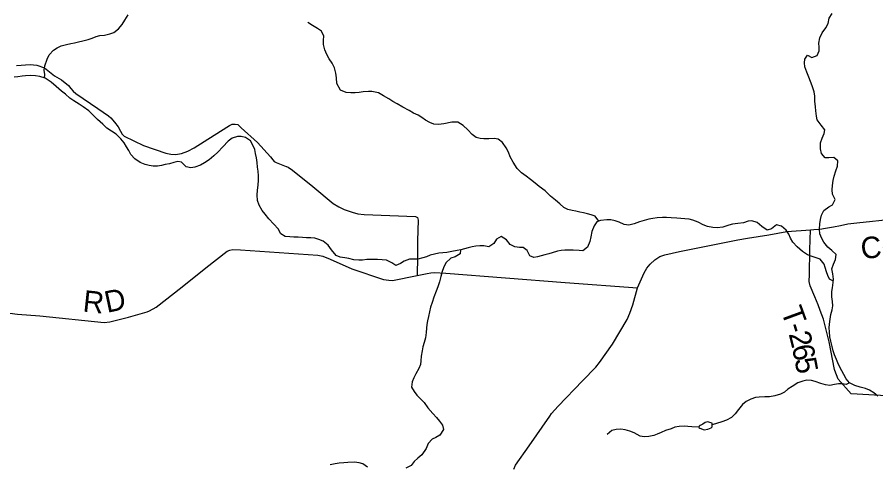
# Model space of a CAD drawing. Extents: x 1759416 to 2214760, y 252598 to 1116833.
# Drawn here: x 1986288 to 1998256, y 885483 to 891749 of the extents above; entities that cross this region are included whole.
import ezdxf

# ---------------------------------------------------------------- set-up
doc = ezdxf.new("R2010")
doc.units = 0
for name, color, linetype in [('GM_X_County_Road', 7, 'Continuous'), ('GM_X_County_Road_Text', 7, 'Continuous'), ('GM_X_Minor_Lake', 7, 'Continuous'), ('GM_X_Minor_River', 7, 'Continuous'), ('GM_X_Township_Road', 7, 'Continuous'), ('GM_X_Township_Road_Text', 7, 'Continuous'), ('GM_X_Township_ROW', 7, 'Continuous')]:
    doc.layers.add(name, color=color, linetype=linetype)

msp = doc.modelspace()

# ---------------------------------------------------------------- linework, layer by layer
at = {"layer": 'GM_X_County_Road'}
msp.add_lwpolyline([(1993212, 885451), (1993234, 885505), (1993426, 885773), (1993713, 886187), (1993737, 886227), (1993827, 886327), (1994168, 886679), (1994352, 886872), (1994404, 886936), (1994584, 887192), (1994789, 887538), (1994829, 887624), (1994871, 887742), (1994934, 887977), (1995026, 888185), (1995066, 888251), (1995110, 888309), (1995178, 888367), (1995248, 888413), (1995314, 888439), (1995518, 888485), (1996331, 888646), (1996467, 888670), (1996765, 888714), (1997017, 888762), (1997347, 888784), (1997394, 888789), (1997478, 888794), (1997553, 888808), (1997668, 888829), (1997764, 888848), (1997864, 888868), (1997993, 888885), (1999041, 888996)], dxfattribs=at)
at = {"layer": 'GM_X_Minor_Lake'}
for points in [[(1995974, 886090), (1995944, 886102), (1995916, 886108), (1995880, 886098), (1995844, 886079), (1995808, 886057), (1995796, 886047), (1995790, 886031), (1995804, 886021), (1995862, 885996), (1995916, 886008), (1995960, 886028), (1995976, 886040)], [(1995976, 886040), (1995974, 886090)]]:
    msp.add_lwpolyline(points, dxfattribs=at)
at = {"layer": 'GM_X_Minor_River'}
for points in [[(1986667, 890901), (1986674, 890949), (1986665, 891011), (1986675, 891073), (1986704, 891165), (1986736, 891223), (1986794, 891291), (1986847, 891323), (1986903, 891348), (1986977, 891370), (1987035, 891382), (1987087, 891393), (1987143, 891405), (1987204, 891421), (1987276, 891438), (1987334, 891458), (1987388, 891479), (1987442, 891493), (1987504, 891499), (1987581, 891516), (1987635, 891536), (1987701, 891586), (1987750, 891647), (1987790, 891709), (1987835, 891783)], [(1997647, 889344), (1997653, 889405), (1997663, 889475), (1997678, 889533), (1997700, 889609), (1997721, 889673), (1997725, 889747), (1997671, 889793), (1997601, 889788), (1997551, 889788), (1997498, 889850), (1997484, 889916), (1997485, 889999), (1997507, 890065), (1997537, 890130), (1997546, 890181), (1997494, 890243), (1997439, 890317), (1997429, 890370), (1997421, 890444), (1997416, 890502), (1997408, 890580), (1997405, 890648), (1997395, 890710), (1997371, 890791), (1997346, 890853), (1997322, 890915), (1997295, 890985), (1997265, 891056), (1997261, 891112), (1997268, 891162), (1997302, 891218), (1997366, 891187), (1997438, 891213), (1997469, 891281), (1997469, 891331), (1997463, 891385), (1997474, 891461), (1997508, 891533), (1997559, 891599), (1997593, 891663), (1997608, 891735), (1997648, 891799)], [(1994396, 888906), (1994343, 888977), (1994291, 888995), (1994239, 889010), (1994183, 889024), (1994129, 889032), (1994075, 889045), (1994023, 889053), (1993963, 889070), (1993907, 889096), (1993852, 889146), (1993790, 889197), (1993724, 889253), (1993649, 889328), (1993565, 889391), (1993507, 889437), (1993441, 889488), (1993382, 889532), (1993320, 889580), (1993256, 889641), (1993201, 889728), (1993161, 889804), (1993136, 889868), (1993104, 889928), (1993054, 890001), (1992993, 890047), (1992939, 890058), (1992864, 890056), (1992794, 890053), (1992742, 890057), (1992684, 890073), (1992629, 890116), (1992569, 890180), (1992505, 890241), (1992429, 890285), (1992347, 890288), (1992235, 890265), (1992161, 890253), (1992095, 890257), (1992041, 890282), (1991981, 890314), (1991929, 890351), (1991878, 890383), (1991812, 890411), (1991750, 890448), (1991666, 890497), (1991586, 890543), (1991526, 890576), (1991469, 890612), (1991395, 890655), (1991325, 890695), (1991233, 890712), (1991183, 890712), (1991109, 890708), (1991053, 890701), (1990997, 890695), (1990937, 890694), (1990873, 890698), (1990795, 890730), (1990745, 890823), (1990738, 890905), (1990732, 890967), (1990709, 891044), (1990679, 891106), (1990639, 891170), (1990604, 891229), (1990578, 891295), (1990559, 891369), (1990559, 891429), (1990561, 891485), (1990528, 891552), (1990472, 891590), (1990406, 891634), (1990338, 891673)], [(1986544, 890934), (1986478, 890936), (1986406, 890933), (1986356, 890927), (1986298, 890918), (1986248, 890914)], [(1991943, 888393), (1991873, 888378), (1991823, 888376), (1991755, 888376), (1991680, 888351), (1991630, 888315), (1991564, 888288), (1991512, 888324), (1991434, 888361), (1991374, 888369), (1991310, 888371), (1991226, 888374), (1991160, 888370), (1991102, 888365), (1991052, 888363), (1990982, 888367), (1990910, 888386), (1990856, 888396), (1990790, 888405), (1990734, 888429), (1990671, 888508), (1990623, 888574), (1990551, 888629), (1990493, 888653), (1990435, 888667), (1990383, 888672), (1990323, 888676), (1990267, 888678), (1990207, 888683), (1990145, 888685), (1990089, 888688), (1990023, 888694), (1989963, 888731), (1989928, 888801), (1989866, 888863), (1989798, 888938), (1989743, 889002), (1989705, 889055), (1989659, 889129), (1989640, 889195), (1989632, 889270), (1989637, 889338), (1989645, 889408), (1989650, 889476), (1989650, 889540), (1989646, 889602), (1989639, 889658), (1989633, 889722), (1989622, 889790), (1989612, 889849), (1989600, 889905), (1989569, 889977), (1989539, 890027), (1989471, 890070), (1989409, 890084), (1989357, 890085), (1989287, 890065), (1989231, 890023), (1989156, 889942), (1989084, 889866), (1989031, 889816), (1988965, 889761), (1988900, 889717), (1988842, 889685), (1988764, 889658), (1988710, 889650), (1988646, 889664), (1988580, 889729), (1988526, 889737), (1988472, 889726), (1988410, 889706), (1988352, 889694), (1988298, 889683), (1988244, 889675), (1988184, 889675), (1988126, 889682), (1988070, 889694), (1988004, 889725), (1987928, 889773), (1987872, 889834), (1987845, 889890), (1987813, 889942), (1987779, 889997), (1987734, 890055), (1987666, 890119), (1987540, 890204), (1987483, 890257), (1987407, 890323), (1987359, 890374), (1987286, 890442), (1987210, 890499), (1987150, 890537), (1987076, 890584), (1987024, 890620), (1986961, 890677), (1986905, 890717), (1986833, 890782), (1986764, 890844), (1986678, 890897), (1986604, 890924), (1986544, 890934)], [(1998283, 886468), (1998229, 886512), (1998169, 886553), (1998111, 886573), (1998037, 886591), (1997965, 886614), (1997888, 886654), (1997844, 886707), (1997812, 886769), (1997783, 886821), (1997735, 886910), (1997710, 886978), (1997682, 887044), (1997664, 887101), (1997649, 887159), (1997629, 887235), (1997617, 887295), (1997610, 887365), (1997606, 887420), (1997609, 887470), (1997619, 887540), (1997631, 887606), (1997650, 887670), (1997658, 887724), (1997653, 887788), (1997643, 887854), (1997643, 887924), (1997654, 887978), (1997664, 888050), (1997667, 888100), (1997655, 888172), (1997645, 888241), (1997666, 888309), (1997694, 888371), (1997705, 888443), (1997641, 888497), (1997589, 888542), (1997532, 888614), (1997502, 888664), (1997478, 888729), (1997473, 888795), (1997475, 888871), (1997484, 888929), (1997498, 888989), (1997533, 889057), (1997601, 889108), (1997651, 889134), (1997688, 889208), (1997652, 889282), (1997647, 889344)], [(1997665, 888070), (1997611, 888097), (1997589, 888149), (1997571, 888199), (1997552, 888259), (1997536, 888309), (1997480, 888378), (1997424, 888396), (1997370, 888413), (1997306, 888437), (1997235, 888482), (1997159, 888550), (1997099, 888613), (1997066, 888669), (1997042, 888725), (1997006, 888782), (1996941, 888838), (1996873, 888853), (1996804, 888801), (1996740, 888783), (1996668, 888830), (1996601, 888888), (1996529, 888911), (1996479, 888905), (1996410, 888884), (1996334, 888872), (1996258, 888863), (1996206, 888849), (1996124, 888823), (1996046, 888814), (1995984, 888816), (1995912, 888833), (1995848, 888857), (1995778, 888892), (1995708, 888922), (1995654, 888933), (1995594, 888941), (1995538, 888945), (1995484, 888950), (1995406, 888952), (1995338, 888959), (1995282, 888959), (1995210, 888953), (1995146, 888944), (1995091, 888932), (1995029, 888914), (1994963, 888895), (1994889, 888867), (1994815, 888850), (1994751, 888860), (1994677, 888891), (1994625, 888913), (1994561, 888925), (1994507, 888926), (1994419, 888914), (1994367, 888895), (1994332, 888841), (1994300, 888761), (1994285, 888687), (1994269, 888621), (1994238, 888545), (1994172, 888495), (1994120, 888498), (1994038, 888504), (1993984, 888504), (1993924, 888503), (1993872, 888497), (1993819, 888489), (1993747, 888464), (1993697, 888450), (1993645, 888439), (1993591, 888425), (1993541, 888411), (1993491, 888399), (1993433, 888424), (1993399, 888498), (1993343, 888539), (1993289, 888541), (1993223, 888547), (1993161, 888580), (1993110, 888648), (1993034, 888691), (1992970, 888655), (1992933, 888595), (1992861, 888550), (1992793, 888564), (1992735, 888563), (1992681, 888557), (1992631, 888547), (1992574, 888534), (1992524, 888522), (1992472, 888508), (1992420, 888496), (1992346, 888483), (1992278, 888471), (1992220, 888466), (1992166, 888458), (1992104, 888448), (1992045, 888431), (1991995, 888411), (1991943, 888393)], [(1992466, 888507), (1992462, 888450), (1992392, 888410), (1992335, 888391), (1992261, 888327), (1992230, 888257), (1992210, 888203), (1992194, 888135), (1992177, 888063), (1992153, 887991), (1992128, 887931), (1992094, 887845), (1992071, 887773), (1992051, 887708), (1992034, 887644), (1992020, 887579), (1992007, 887515), (1991999, 887465), (1991993, 887415), (1991988, 887355), (1991980, 887279), (1991962, 887217), (1991941, 887155), (1991931, 887099), (1991920, 887027), (1991914, 886961), (1991908, 886907), (1991889, 886855), (1991847, 886779), (1991818, 886723), (1991792, 886665), (1991785, 886595), (1991821, 886531), (1991859, 886479), (1991908, 886428), (1991960, 886380), (1992014, 886307), (1992081, 886227), (1992131, 886172), (1992175, 886120), (1992218, 886064), (1992230, 886004), (1992180, 885924), (1992125, 885892), (1992071, 885866), (1992017, 885809), (1991990, 885739), (1991930, 885649), (1991873, 885603), (1991821, 885559), (1991782, 885502), (1991706, 885464)], [(1997888, 886654), (1997841, 886629), (1997785, 886639), (1997735, 886639), (1997679, 886630), (1997617, 886618), (1997553, 886623), (1997491, 886645), (1997413, 886672), (1997361, 886686), (1997297, 886688), (1997241, 886677), (1997171, 886655), (1997091, 886604), (1997032, 886564), (1996982, 886524), (1996930, 886496), (1996851, 886471), (1996773, 886457), (1996711, 886456), (1996631, 886452), (1996579, 886449), (1996513, 886427), (1996449, 886395), (1996398, 886352), (1996342, 886282), (1996297, 886220), (1996247, 886170), (1996173, 886131), (1996112, 886109), (1995975, 886069)], [(1995792, 886036), (1995692, 886040), (1995638, 886046), (1995584, 886050), (1995515, 886045), (1995457, 886033), (1995405, 886013), (1995327, 885988), (1995263, 885960), (1995211, 885938), (1995160, 885921), (1995092, 885903), (1995028, 885900), (1994974, 885912), (1994888, 885954), (1994828, 885981), (1994762, 885999), (1994700, 886006), (1994638, 886002), (1994576, 885991), (1994514, 885931)], [(1991170, 885477), (1991108, 885522), (1991056, 885538), (1990988, 885547), (1990898, 885543), (1990842, 885540), (1990778, 885532), (1990720, 885522), (1990649, 885511)]]:
    msp.add_lwpolyline(points, dxfattribs=at)
at = {"layer": 'GM_X_Township_Road'}
for points in [[(1986278, 891075), (1986468, 891088), (1986560, 891082), (1986669, 891042), (1986809, 890934), (1986905, 890878), (1987003, 890799), (1987038, 890753), (1987068, 890717), (1987104, 890686), (1987413, 890476), (1987561, 890375), (1987592, 890347), (1987644, 890287), (1987698, 890222), (1987730, 890162), (1987751, 890120), (1987781, 890090), (1988047, 889960), (1988362, 889852), (1988428, 889838), (1988494, 889836), (1988578, 889849), (1988667, 889883), (1988757, 889926), (1989034, 890105), (1989247, 890240), (1989283, 890256), (1989329, 890260), (1989365, 890253), (1989411, 890207), (1989640, 890001), (1989821, 889804), (1989851, 889762), (1989868, 889740), (1989896, 889722), (1989970, 889695), (1990039, 889667), (1990041, 889666)], [(1990041, 889666), (1990064, 889657), (1990126, 889618), (1990407, 889388), (1990692, 889152), (1990770, 889106), (1990845, 889070), (1990959, 889031), (1991037, 889008), (1991125, 889000), (1991841, 888970), (1991867, 888958), (1991872, 888941), (1991873, 888941)], [(1991873, 888941), (1991879, 888920), (1991870, 888631), (1991870, 888415), (1991865, 888151)], [(1997686, 886824), (1997681, 886839), (1997607, 887226), (1997527, 887542), (1997481, 887659), (1997453, 887742), (1997406, 887854), (1997343, 888004), (1997329, 888065), (1997331, 888163), (1997336, 888508), (1997347, 888784)], [(1986118, 887633), (1986295, 887609), (1986604, 887586), (1987503, 887496), (1987581, 887503), (1987839, 887570), (1988100, 887643), (1988134, 887657), (1988226, 887710), (1988590, 887993), (1988920, 888255), (1989215, 888486), (1989251, 888500), (1989295, 888511), (1989399, 888509), (1990478, 888433), (1990550, 888418), (1990653, 888378), (1990953, 888240), (1991396, 888091), (1991468, 888083), (1991518, 888081), (1991865, 888151), (1992001, 888176), (1992055, 888188), (1992101, 888189), (1992265, 888183), (1993928, 888051), (1994934, 887977)]]:
    msp.add_lwpolyline(points, dxfattribs=at)
at = {"layer": 'GM_X_Township_ROW'}
msp.add_lwpolyline([(2000220, 886366), (1999631, 886401), (1997913, 886502), (1997730, 886705), (1997686, 886824)], dxfattribs=at)

# ---------------------------------------------------------------- texts
at = {"layer": 'GM_X_County_Road_Text'}
msp.add_text('C-8', height=300, rotation=5.5282, dxfattribs=at).set_placement((1998060, 888377))
at = {"layer": 'GM_X_Township_Road_Text'}
for s, rotation, p in [('R', 353.9038, (1987194, 887648)), ('D', 12.0088, (1987541, 887627)), ('T', 290.1427, (1996930, 887656)), ('-', 286.5437, (1997006, 887450)), ('2', 283.9164, (1997040, 887336)), ('6', 281.9407, (1997084, 887159)), ('5', 281.1446, (1997122, 886979))]:
    msp.add_text(s, height=300, rotation=rotation, dxfattribs=at).set_placement(p)

doc.saveas('drawing.dxf')
